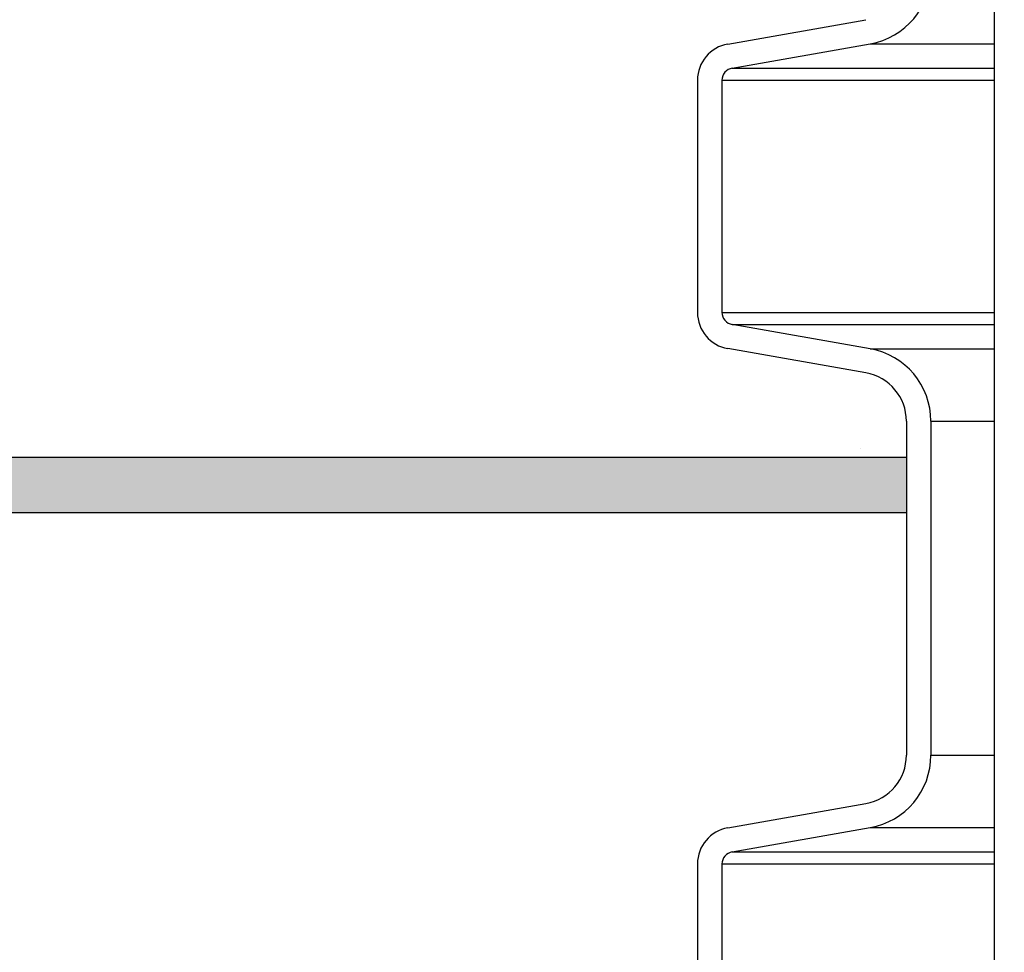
# Model space of a CAD drawing. Extents: x -285 to 5863, y 308 to 3178.
# Tile 257 of 622: x 1590.87 to 1595.89, y 975.77 to 980.53. Entities that reach past the tile are written whole.
import ezdxf

# ---------------------------------------------------------------- set-up
doc = ezdxf.new("R2010")
doc.units = 0
doc.header["$MEASUREMENT"] = 0
doc.header["$PDSIZE"] = 1
doc.layers.get('DEFPOINTS').update_dxf_attribs({"linetype": 'CONTINUOUS'})
for name, color, linetype in [('CONCRETE-HATCH', 2, 'CONTINUOUS'), ('DIM', 3, 'CONTINUOUS'), ('PEAGRAVEL-HATCH', 3, 'CONTINUOUS'), ('SPILL-BUCKET', 1, 'CONTINUOUS'), ('TANK-SLAB', 6, 'CONTINUOUS')]:
    doc.layers.add(name, color=color, linetype=linetype)
doc.styles.add('SIMPLEX', font='simplex')
doc.dimstyles.new('DIM64', dxfattribs={"dimscale": 64, "dimtxt": 0.09375, "dimasz": 0.09375, "dimexe": 0.0625, "dimexo": 0.0625, "dimgap": 0.046875, "dimtad": 1, "dimdec": 4, "dimzin": 3, "dimdsep": 46, "dimlunit": 4, "dimtxsty": 'SIMPLEX', "dimcen": 0, "dimclrd": 256, "dimclre": 256, "dimclrt": 256, "dimadec": 0, "dimazin": 0, "dimtfac": 1, "dimtdec": 4, "dimtmove": 0, "dimatfit": 3, "dimfxl": 1, "dimfrac": 2, "dimtolj": 1, "dimtzin": 0, "dimarcsym": 0})

# ---------------------------------------------------------------- blocks, each defined once
blk = doc.blocks.new('*D13')
at = {"layer": 'DEFPOINTS', "color": 0, "transparency": 16777216}
for p in [(1368.5472, 978.296), (2031.7725, 978.0147), (1368.5472, 700.5233)]:
    blk.add_point(p, dxfattribs=at)
at = {"layer": 'DIM', "lineweight": -2, "transparency": 16777216}
for p, q in [((1368.5472, 974.296), (1368.5472, 696.5233)), ((2031.7725, 974.0147), (2031.7725, 696.5233)), ((2025.7725, 700.5233), (1374.5472, 700.5233))]:
    blk.add_line(p, q, dxfattribs=at)
at = {"layer": 'DIM', "transparency": 16777216}
for points in [[(1374.5472, 701.5233), (1374.5472, 699.5233), (1368.5472, 700.5233)], [(2025.7725, 701.5233), (2025.7725, 699.5233), (2031.7725, 700.5233)]]:
    blk.add_solid(points, dxfattribs=at)
at = {"layer": 'DIM', "transparency": 16777216, "insert": (1700.1599, 708.0947), "char_height": 6, "attachment_point": 5, "style": 'SIMPLEX'}
blk.add_mtext('\\A1;55\'-3 1/4" (F.V. TANK SLAB)', dxfattribs=at)

msp = doc.modelspace()

# ---------------------------------------------------------------- hatches: boundary and pattern name
at = {"layer": 'CONCRETE-HATCH'}
h = msp.add_hatch(dxfattribs=at)
h.set_pattern_fill('AR-CONC', color=256, scale=2.67, style=0)
h.set_pattern_definition([(50, (1581.797, 981.518), (19.151, -1.675), [2.0025, -22.0275]), (355, (1581.797, 981.518), (-3.705, 20.084), [1.602, -17.622]), (100.45, (1583.393, 981.378), (15.446, 18.408), [1.702, -18.7205]), (46.18, (1581.797, 986.858), (28.495, -4.42), [3.004, -33.041]), (96.64, (1584.172, 986.49), (24.955, 26.01), [2.553, -28.081]), (351.18, (1581.797, 986.858), (24.955, 26.01), [2.403, -26.433]), (21, (1584.467, 985.523), (15.937, -10.75), [2.0025, -22.0275]), (326, (1584.467, 985.523), (6.497, 19.362), [1.602, -17.622]), (71.45, (1585.795, 984.627), (22.434, 8.612), [1.702, -18.7205]), (37.5, (1581.797, 981.518), (0.3247, 8.8883), [0, -17.4084, 0, -17.889, 0, -17.6887]), (7.5, (1581.797, 981.518), (7.024, 10.531), [0, -10.1994, 0, -17.008, 0, -6.7417]), (327.5, (1575.843, 981.518), (14.253, -0.6022), [0, -6.675, 0, -20.826, 0, -27.6345]), (317.5, (1573.173, 981.518), (15.571, 2.673), [0, -8.6775, 0, -13.8306, 0, -19.6245])])
h.paths.add_polyline_path([(1595.613, 983.57659), (1589.45408, 984.45283), (1589.45408, 985.22637), (1585.5108, 984.73346), (1576.14131, 984.73346), (1575.93338, 983.95668), (1575.54749, 983.95668), (1575.50266, 983.9299), (1575.47615, 983.87998), (1575.47615, 978.29596), (1595.613, 978.29596), (1595.613, 979.97135)])
at = {"layer": 'PEAGRAVEL-HATCH'}
h = msp.add_hatch(dxfattribs=at)
h.set_pattern_fill('AR-SAND', color=256, scale=7.5, style=0)
h.set_pattern_definition([(37.5, (526.834, -8e-12), (-0.47245, 14.45118), [0, -11.4, 0, -12.75, 0, -12.1875]), (7.5, (526.834, -8e-12), (13.27333, 21.1661), [0, -6.15, 0, -10.275, 0, -3.9375]), (327.5, (517.609, -8e-12), (23.35606, 0.04244), [0, -3.75, 0, -13.5, 0, -17.625]), (317.5, (517.609, -8e-12), (22.54595, 6.58257), [0, -1.875, 0, -8.85, 0, -10.125])])
h.paths.add_polyline_path([(1600.2726, 960.79968), (1600.14768, 960.79968), (1600.14768, 961.76127), (1600.07024, 961.9894), (1599.86993, 962.12325), (1595.73299, 963.24221), (1595.62577, 963.55806), (1595.62577, 965.20292), (1595.39156, 965.20292), (1595.39156, 966.80415), (1594.3705, 967.23834), (1594.3705, 978.29596), (1575.47615, 978.29596), (1575.46163, 973.7036), (1568.37181, 973.59894), (1568.37181, 935.26579), (1600.26647, 935.25828)])
h.paths.add_polyline_path([(1600.26623, 934.25828), (1568.37181, 934.26579), (1568.37181, 916.52404), (1568.62181, 916.52404), (1570.87181, 915.52328), (1571.87181, 917.52328), (1576.87181, 917.52328), (1577.87181, 915.52328), (1590.87181, 915.52328), (1591.87181, 917.52328), (1596.87181, 917.52328), (1597.87181, 915.52328), (1600.26623, 916.52328)])
at = {"layer": 'TANK-SLAB'}
msp.add_hatch(color=256, dxfattribs=at).paths.add_polyline_path([(1595.39217, 978.29596), (1575.46163, 978.29596), (1575.46163, 978.01471), (1595.39217, 978.01471)])

# ---------------------------------------------------------------- linework, layer by layer
at = {"layer": 'SPILL-BUCKET', "color": 1, "linetype": 'Continuous'}
for p, q in [((1595.84063, 969.91046), (1595.84063, 984.10802)), ((1594.4815, 980.4035), (1595.18511, 980.52757)), ((1594.50319, 980.28048), (1595.2068, 980.40455)), ((1594.32666, 980.21897), (1594.32666, 979.03445)), ((1594.45158, 980.21897), (1594.45158, 979.03445)), ((1595.2068, 978.84887), (1594.50319, 978.97294)), ((1595.18511, 978.72585), (1594.4815, 978.84992)), ((1595.39156, 978.47982), (1595.39156, 976.77633)), ((1595.51647, 978.47982), (1595.51647, 976.77633)), ((1594.4815, 976.40623), (1595.18511, 976.5303)), ((1594.50319, 976.28321), (1595.2068, 976.40728)), ((1594.32666, 976.22171), (1594.32666, 975.03718)), ((1594.45158, 976.22171), (1594.45158, 975.03718))]:
    msp.add_line(p, q, dxfattribs=at)
at = {"layer": 'SPILL-BUCKET', "color": 7}
for p, q in [((1595.2068, 980.40455), (1595.84063, 980.40455)), ((1594.50319, 980.28048), (1595.84063, 980.28048)), ((1594.45158, 980.21897), (1595.84063, 980.21897)), ((1594.45158, 979.03445), (1595.84063, 979.03445)), ((1594.50319, 978.97294), (1595.84063, 978.97294)), ((1595.2068, 978.84887), (1595.84063, 978.84887)), ((1595.51647, 978.47982), (1595.84063, 978.47982)), ((1595.51647, 976.77633), (1595.84063, 976.77633)), ((1595.2068, 976.40728), (1595.84063, 976.40728)), ((1594.50319, 976.28322), (1595.84063, 976.28322)), ((1594.45158, 976.22171), (1595.84063, 976.22171))]:
    msp.add_line(p, q, dxfattribs=at)
at = {"layer": 'SPILL-BUCKET', "color": 1, "linetype": 'Continuous'}
for centre, radius, start, end in [((1595.14173, 980.7736), 0.37474, 280, 0), ((1594.51403, 980.21897), 0.18737, 100, 180), ((1594.51403, 980.21897), 0.06246, 100, 180), ((1594.51403, 979.03445), 0.18737, 180, 260), ((1594.51403, 979.03445), 0.06246, 180, 260), ((1595.14173, 978.47982), 0.37474, 0, 80), ((1595.14173, 978.47982), 0.24983, 0, 80), ((1595.14173, 976.77633), 0.24983, 280, 0), ((1595.14173, 976.77633), 0.37474, 280, 0), ((1594.51403, 976.22171), 0.18737, 100, 180), ((1594.51403, 976.22171), 0.06246, 100, 180)]:
    msp.add_arc(centre, radius, start, end, dxfattribs=at)
at = {"layer": 'TANK-SLAB'}
for p, q in [((1575.46163, 978.29596), (1595.39156, 978.29596)), ((1575.46163, 978.01471), (1595.39156, 978.01471))]:
    msp.add_line(p, q, dxfattribs=at)

# ---------------------------------------------------------------- dimensions: what is measured, and where the dimension line sits
at = {"layer": 'DIM'}
dim = msp.add_linear_dim(base=(1368.54722, 700.52328), p1=(2031.77254, 978.01471), p2=(1368.54722, 978.29596), angle=180, text='<> (F.V. TANK SLAB)', dimstyle='DIM64', dxfattribs=at)
dim.commit()
dim.dimension.update_dxf_attribs({"geometry": '*D13', "text_midpoint": (1700.15988, 708.09471)})

doc.saveas('drawing.dxf')
